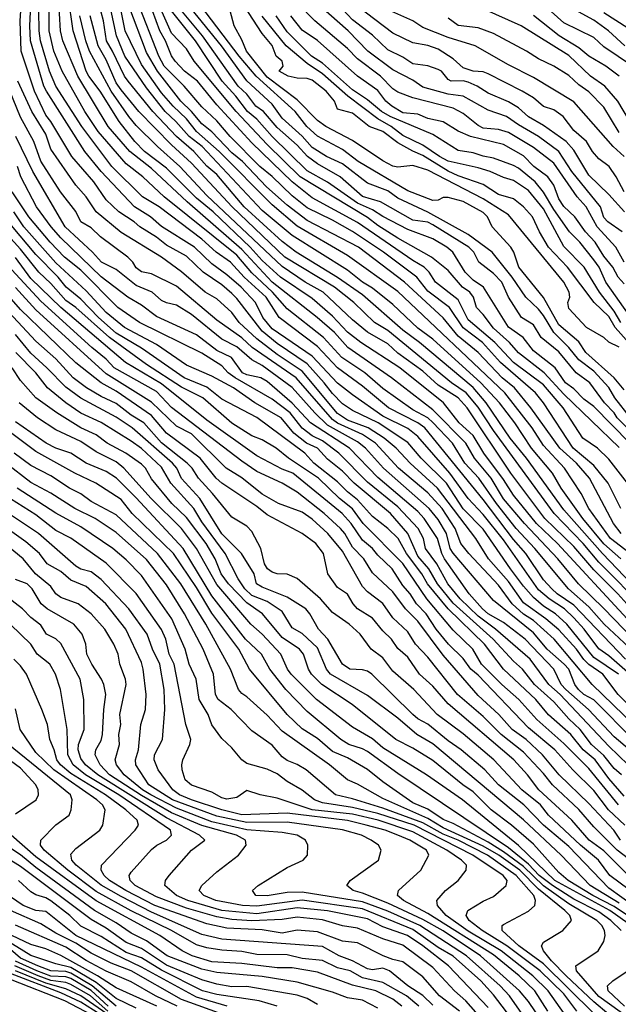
# Model space of a CAD drawing. Header units: metres. Extents: x -51132 to -49532, y -231222 to -229437.
# Tile 658 of 691: x -50220 to -50161, y -229675 to -229577. Entities that reach past the tile are written whole.
import ezdxf

# ---------------------------------------------------------------- set-up
doc = ezdxf.new("R2010")
doc.units = ezdxf.units.M
for name, color, linetype in [('CONTOUR_HALF', 8, 'Continuous'), ('CONTOUR_INDEX', 1, 'Continuous'), ('CONTOUR_INTER', 3, 'Continuous')]:
    doc.layers.add(name, color=color, linetype=linetype)

msp = doc.modelspace()

# ---------------------------------------------------------------- linework, layer by layer
at = {"layer": 'CONTOUR_HALF'}
for points, elevation in [([(-50160.414, -229630.759), (-50162.08, -229629.273), (-50164.19, -229626.759), (-50166.325, -229623.759), (-50167.191, -229622.259), (-50169.283, -229619.759), (-50170.946, -229617.259), (-50172.466, -229615.259), (-50174.323, -229613.259), (-50179.08, -229608.928), (-50180.58, -229607.816), (-50183.08, -229605.472), (-50185.08, -229603.842), (-50186.08, -229603.264), (-50187.58, -229602.064), (-50193.08, -229598.613), (-50196.08, -229596.107), (-50202.04, -229589.759), (-50203.321, -229588.759), (-50204.637, -229587.259), (-50205.712, -229586.259), (-50207.58, -229583.928), (-50209.708, -229580.759), (-50210.54, -229578.759), (-50211.927, -229572.259)], 51.5), ([(-50158.948, -229642.759), (-50161.58, -229640.429), (-50162.58, -229639.731), (-50164.035, -229637.759), (-50165.08, -229636.634), (-50166.01, -229635.759), (-50167.541, -229634.759), (-50168.58, -229633.874), (-50172.08, -229628.889), (-50174.08, -229626.378), (-50175.58, -229624.771), (-50177.39, -229622.259), (-50180.58, -229618.617), (-50181.58, -229617.81), (-50184.08, -229616.589), (-50187.08, -229614.464), (-50188.58, -229613.296), (-50191.08, -229610.607), (-50195.08, -229607.881), (-50195.99, -229606.759), (-50196.717, -229605.259), (-50198.139, -229603.759), (-50199.58, -229602.509), (-50201.08, -229601.426), (-50202.81, -229599.759), (-50206.08, -229597.724), (-50207.181, -229596.759), (-50208.775, -229595.759), (-50212.075, -229592.259), (-50213.696, -229590.259), (-50217.512, -229584.259), (-50217.76, -229583.759), (-50219.089, -229579.259), (-50219.18, -229577.759), (-50218.998, -229574.259)], 47.5), ([(-50159.58, -229639.585), (-50162.058, -229637.259), (-50163.58, -229635.55), (-50165.615, -229633.759), (-50168.949, -229629.759), (-50170.804, -229627.759), (-50172.777, -229625.259), (-50174.533, -229622.759), (-50175.909, -229621.259), (-50177.132, -229619.259), (-50179.08, -229617.226), (-50179.582, -229616.759), (-50181.08, -229615.952), (-50184.08, -229613.836), (-50185.854, -229612.259), (-50188.134, -229610.759), (-50189.968, -229608.759), (-50193.58, -229605.902), (-50195.025, -229604.259), (-50197.08, -229602.309), (-50198.58, -229600.562), (-50205.806, -229594.759), (-50207.94, -229592.759), (-50209.58, -229591.491), (-50212.381, -229588.259), (-50213.685, -229586.259), (-50215.955, -229582.259), (-50216.776, -229580.259), (-50217.253, -229578.259), (-50217.29, -229574.259)], 48.5), ([(-50159.787, -229636.759), (-50166.708, -229629.259), (-50168.792, -229627.259), (-50171.08, -229624.457), (-50172.08, -229622.883), (-50174.038, -229620.259), (-50175.08, -229618.519), (-50176.466, -229617.259), (-50178.038, -229615.259), (-50182.386, -229611.759), (-50186.264, -229609.259), (-50187.58, -229608.212), (-50189.08, -229606.645), (-50191.08, -229604.887), (-50194.235, -229602.759), (-50196.08, -229601.098), (-50197.26, -229599.759), (-50200.936, -229596.259), (-50202.58, -229594.904), (-50205.58, -229591.912), (-50207.779, -229590.259), (-50208.721, -229589.259), (-50210.28, -229587.259), (-50212.178, -229584.259), (-50213.301, -229582.759), (-50213.568, -229582.259), (-50214.859, -229578.259), (-50215.34, -229574.759)], 49.5), ([(-50160.378, -229628.259), (-50161.133, -229627.259), (-50163.526, -229622.759), (-50164.797, -229621.259), (-50166.482, -229619.759), (-50169.348, -229615.759), (-50170.981, -229613.759), (-50172.198, -229612.759), (-50174.58, -229610.235), (-50176.58, -229608.616), (-50178.08, -229606.789), (-50181.918, -229603.259), (-50186.483, -229599.759), (-50191.58, -229597.117), (-50193.58, -229595.591), (-50195.64, -229593.759), (-50198.012, -229591.259), (-50199.08, -229590.387), (-50201.08, -229588.297), (-50202.08, -229587.494), (-50203.08, -229586.289), (-50204.159, -229585.259), (-50206.482, -229582.259), (-50207.58, -229580.42), (-50209.329, -229575.759)], 52.5), ([(-50159.431, -229616.759), (-50160.988, -229614.759), (-50161.58, -229613.737), (-50163.08, -229612.12), (-50164.58, -229610.975), (-50165.569, -229609.759), (-50167.08, -229608.264), (-50168.08, -229606.56), (-50168.58, -229605.937), (-50169.855, -229604.759), (-50171.192, -229602.759), (-50173.181, -229600.259), (-50175.58, -229598.495), (-50179.58, -229596.282), (-50182.58, -229594.891), (-50183.58, -229594.169), (-50185.58, -229593.411), (-50188.08, -229591.491), (-50189.654, -229590.759), (-50191.08, -229589.842), (-50192.08, -229588.729), (-50194.08, -229586.924), (-50195.08, -229585.561), (-50197.58, -229583.215), (-50200.107, -229579.759), (-50203.58, -229575.475)], 55.5), ([(-50160.284, -229598.259), (-50161.689, -229597.259), (-50162.08, -229596.832), (-50162.436, -229595.759), (-50165.263, -229592.259), (-50166.58, -229590.243), (-50168.58, -229588.751), (-50170.58, -229587.613), (-50171.766, -229586.759), (-50173.58, -229586.14), (-50176.08, -229584.738), (-50177.58, -229584.546), (-50180.08, -229583.85), (-50181.08, -229583.154), (-50183.08, -229582.137), (-50185.569, -229580.259), (-50187.5, -229578.259), (-50191.08, -229575.064)], 59.5), ([(-50160.087, -229594.259), (-50160.879, -229592.759), (-50161.563, -229591.759), (-50162.58, -229590.984), (-50163.224, -229590.259), (-50163.805, -229589.259), (-50165.08, -229588.171), (-50166.141, -229586.759), (-50167.08, -229586.106), (-50168.08, -229585.78), (-50169.08, -229584.913), (-50170.198, -229584.259), (-50173.58, -229582.542), (-50174.08, -229582.331), (-50175.08, -229582.262), (-50176.08, -229581.926), (-50177.08, -229581.024), (-50178.58, -229580.059), (-50179.58, -229579.703), (-50181.08, -229579.441), (-50183.08, -229578.488), (-50186.658, -229575.759)], 60.5), ([(-50160.021, -229579.759), (-50161.634, -229578.259), (-50163.08, -229577.194), (-50166.08, -229575.577)], 63.5), ([(-50157.992, -229635.759), (-50162.58, -229631.121), (-50164.144, -229629.259), (-50167.022, -229626.259), (-50173.08, -229618.021), (-50174.58, -229615.691), (-50175.775, -229614.259), (-50177.231, -229613.259), (-50183.58, -229608.056), (-50184.913, -229607.259), (-50186.962, -229605.259), (-50188.884, -229603.759), (-50193.813, -229600.759), (-50199.064, -229595.759), (-50203.08, -229591.414), (-50205.08, -229589.584), (-50208.342, -229586.259), (-50210.08, -229584.126), (-50210.58, -229583.423), (-50211.58, -229581.126), (-50212.358, -229579.759), (-50213.168, -229576.759)], 50.5), ([(-50159.738, -229623.259), (-50161.58, -229620.854), (-50162.707, -229619.759), (-50164.177, -229618.759), (-50166.145, -229615.759), (-50168.08, -229613.467), (-50171.08, -229611.23), (-50172.933, -229609.259), (-50175.58, -229606.983), (-50176.58, -229605.026), (-50178.834, -229603.259), (-50179.456, -229602.259), (-50179.947, -229601.759), (-50181.08, -229601.104), (-50186.58, -229597.315), (-50191.08, -229594.847), (-50193.08, -229593.268), (-50197.08, -229589.408), (-50200.58, -229585.6), (-50202.502, -229583.259), (-50203.779, -229582.259), (-50204.71, -229581.259), (-50205.08, -229580.737), (-50205.672, -229579.259), (-50206.234, -229578.259), (-50206.961, -229576.259)], 53.5), ([(-50159.515, -229619.259), (-50163.08, -229615.628), (-50164.08, -229614.876), (-50165.08, -229613.847), (-50165.908, -229613.259), (-50166.921, -229611.759), (-50169.08, -229610.083), (-50170.109, -229608.759), (-50171.58, -229607.733), (-50174.045, -229603.759), (-50175.08, -229603.04), (-50175.871, -229602.259), (-50177.119, -229600.259), (-50177.69, -229599.759), (-50179.08, -229598.927), (-50181.58, -229598.026), (-50184.08, -229596.731), (-50185.08, -229596.045), (-50186.58, -229595.394), (-50189.58, -229593.303), (-50191.58, -229592.161), (-50195.08, -229588.766), (-50196.58, -229587.039), (-50197.517, -229586.259), (-50198.67, -229584.759), (-50200.033, -229583.259), (-50202.697, -229579.259), (-50205.08, -229576.249)], 54.5), ([(-50160.58, -229609.707), (-50161.58, -229609.22), (-50162.08, -229608.747), (-50163.816, -229607.759), (-50165.58, -229605.874), (-50165.665, -229605.259), (-50165.475, -229604.759), (-50165.533, -229604.259), (-50166.056, -229603.259), (-50171.58, -229596.558), (-50174.08, -229594.947), (-50179.58, -229592.097), (-50181.08, -229591.638), (-50182.58, -229591.8), (-50183.08, -229591.708), (-50184.08, -229591.194), (-50187.08, -229589.156), (-50189.748, -229587.759), (-50190.58, -229587.174), (-50192.58, -229585.117), (-50195.58, -229582.846), (-50197.639, -229580.259), (-50198.08, -229579.133), (-50198.847, -229577.759), (-50199.24, -229576.259)], 56.5), ([(-50160.391, -229607.259), (-50161.08, -229606.123), (-50162.519, -229604.259), (-50164.047, -229601.759), (-50166.08, -229599.688), (-50168.08, -229595.96), (-50169.58, -229594.135), (-50171.08, -229593.149), (-50172.08, -229592.848), (-50173.383, -229592.259), (-50174.58, -229591.874), (-50177.58, -229591.212), (-50178.442, -229590.759), (-50180.08, -229589.612), (-50182.08, -229588.678), (-50183.233, -229587.759), (-50184.58, -229586.992), (-50187.556, -229584.759), (-50190.08, -229582.514), (-50191.58, -229581.496), (-50193.667, -229579.759), (-50196.08, -229576.778)], 57.5), ([(-50160.08, -229603.418), (-50160.678, -229602.759), (-50161.199, -229601.759), (-50162.08, -229600.652), (-50162.959, -229599.259), (-50163.921, -229598.259), (-50164.964, -229596.759), (-50166.08, -229595.736), (-50166.58, -229594.955), (-50167.08, -229593.602), (-50167.646, -229592.759), (-50169.045, -229591.759), (-50170.08, -229590.699), (-50172.08, -229589.563), (-50175.34, -229588.759), (-50176.58, -229588.236), (-50178.08, -229587.291), (-50179.58, -229586.966), (-50180.58, -229586.528), (-50182.08, -229586.406), (-50183.187, -229585.759), (-50183.763, -229585.259), (-50184.58, -229584.172), (-50186.58, -229582.762), (-50190.58, -229579.226), (-50192.08, -229578.183), (-50193.229, -229576.759)], 58.5), ([(-50160.559, -229582.759), (-50161.881, -229581.759), (-50163.578, -229580.759), (-50164.58, -229579.938), (-50166.523, -229578.759), (-50169.08, -229576.734)], 62.5), ([(-50160.58, -229588.353), (-50162.08, -229585.854), (-50163.58, -229584.307), (-50164.58, -229583.613), (-50165.58, -229582.699), (-50167.078, -229581.759), (-50168.58, -229581.05), (-50169.793, -229580.259), (-50173.08, -229578.525), (-50174.58, -229577.951), (-50176.58, -229577.713), (-50177.58, -229577)], 61.5), ([(-50154.58, -229650.275), (-50160.681, -229644.259), (-50162.193, -229642.259), (-50163.58, -229641.288), (-50164.08, -229640.785), (-50164.819, -229639.759), (-50166.58, -229637.829), (-50167.847, -229636.759), (-50170.08, -229635.157), (-50171.58, -229633.044), (-50173.561, -229630.759), (-50174.806, -229628.759), (-50178.635, -229623.759), (-50181.339, -229621.259), (-50182.755, -229619.759), (-50183.933, -229618.759), (-50185.516, -229617.759), (-50187.58, -229616.965), (-50188.58, -229616.306), (-50192.08, -229612.115), (-50194.58, -229610.463), (-50196.58, -229608.887), (-50198.35, -229607.259), (-50199.08, -229606.257), (-50200.58, -229604.901), (-50201.749, -229604.259), (-50204.08, -229602.226), (-50206.079, -229600.759), (-50210.08, -229598.309), (-50212.58, -229596.249), (-50213.552, -229594.759), (-50214.58, -229593.615), (-50217.08, -229590.02), (-50217.58, -229588.536), (-50218.969, -229586.259), (-50220.344, -229583.259)], 46.5), ([(-50159.08, -229648.861), (-50163.08, -229644.807), (-50164.08, -229644.262), (-50164.608, -229643.759), (-50164.974, -229643.259), (-50165.564, -229641.759), (-50166.028, -229641.259), (-50167.722, -229639.759), (-50169.08, -229638.133), (-50173.08, -229634.905), (-50177.08, -229630.205), (-50177.37, -229629.759), (-50177.733, -229628.259), (-50178.58, -229626.862), (-50179.464, -229625.759), (-50183.997, -229621.759), (-50185.804, -229619.759), (-50186.58, -229619.146), (-50189.58, -229617.482), (-50190.836, -229616.259), (-50193.08, -229613.727), (-50196.08, -229611.53), (-50197.08, -229610.988), (-50198.58, -229609.671), (-50200.08, -229608.908), (-50203.08, -229606.467), (-50204.58, -229605.527), (-50205.58, -229605.317), (-50206.08, -229605.064), (-50207.009, -229604.259), (-50208.58, -229603.578), (-50210.58, -229602.007), (-50212.045, -229601.259), (-50212.925, -229600.259), (-50215.67, -229597.759), (-50218.866, -229592.259), (-50220.571, -229588.759)], 45.5), ([(-50159.673, -229651.259), (-50161.58, -229649.42), (-50166.449, -229644.259), (-50167.574, -229643.259), (-50169.406, -229640.759), (-50172.865, -229637.759), (-50174.58, -229636.485), (-50176.369, -229634.759), (-50177.594, -229633.259), (-50178.711, -229631.259), (-50179.829, -229629.759), (-50180.027, -229628.759), (-50180.557, -229627.759), (-50182.58, -229625.608), (-50185.58, -229623.132), (-50188.452, -229620.259), (-50190.08, -229619.045), (-50191.08, -229618.525), (-50192.08, -229617.779), (-50193.277, -229616.259), (-50195.08, -229614.879), (-50198.75, -229612.759), (-50199.451, -229612.259), (-50200.08, -229611.564), (-50202.08, -229610.328), (-50208.271, -229607.259), (-50210.412, -229605.759), (-50214.08, -229602.059), (-50215.707, -229600.759), (-50217.159, -229599.259), (-50219.252, -229596.759), (-50220.908, -229594.259)], 44.5), ([(-50160.08, -229654.377), (-50161.58, -229652.631), (-50162.941, -229650.759), (-50164.152, -229649.759), (-50165.382, -229648.259), (-50167.58, -229646.287), (-50168.861, -229644.759), (-50172.08, -229641.764), (-50173.966, -229639.259), (-50177.58, -229635.756), (-50179.621, -229633.259), (-50180.198, -229632.259), (-50181.707, -229630.259), (-50182.535, -229628.759), (-50183.58, -229627.742), (-50185.08, -229626.549), (-50186.58, -229624.909), (-50187.58, -229624.122), (-50188.58, -229623.1), (-50190.913, -229621.259), (-50191.817, -229620.259), (-50196.58, -229616.716), (-50200.08, -229614.898), (-50201.58, -229613.713), (-50203.836, -229612.759), (-50208.08, -229609.807), (-50210.58, -229608.313), (-50212.334, -229606.759), (-50214.08, -229604.928), (-50215.546, -229603.759), (-50216.353, -229602.759), (-50218.58, -229600.492), (-50222.588, -229595.759)], 43.5), ([(-50159.997, -229657.259), (-50161.614, -229655.759), (-50163.08, -229653.834), (-50165.187, -229651.759), (-50166.969, -229649.759), (-50169.58, -229647.574), (-50174.58, -229642.342), (-50175.316, -229641.759), (-50176.08, -229640.691), (-50177.549, -229639.259), (-50178.77, -229637.759), (-50179.748, -229636.259), (-50180.711, -229635.259), (-50181.342, -229634.259), (-50182.08, -229633.429), (-50183.154, -229631.759), (-50184.58, -229630.407), (-50185.096, -229629.759), (-50186.08, -229628.918), (-50187.218, -229627.259), (-50188.103, -229626.259), (-50193.025, -229622.259), (-50194.08, -229621.857), (-50196.58, -229620.515), (-50201.58, -229616.966), (-50206.08, -229613.35), (-50209.641, -229611.259), (-50216.08, -229605.769), (-50219.08, -229602.879), (-50220.58, -229600.804)], 42.5), ([(-50159.08, -229661.062), (-50160.779, -229659.759), (-50163.08, -229657.423), (-50164.58, -229655.705), (-50167.188, -229653.259), (-50168.08, -229652.124), (-50170.08, -229650.01), (-50172.302, -229648.259), (-50174.08, -229646.464), (-50176.65, -229644.259), (-50179.58, -229640.543), (-50180.809, -229639.259), (-50181.58, -229638.046), (-50183.08, -229636.646), (-50184.08, -229635.209), (-50185.58, -229634.046), (-50186.08, -229633.515), (-50188.08, -229630.028), (-50189.524, -229628.259), (-50191.08, -229626.842), (-50192.08, -229626.129), (-50194.438, -229625.259), (-50196.08, -229624.343), (-50198.08, -229622.717), (-50199.653, -229621.759), (-50203.08, -229618.341), (-50204.58, -229617.579), (-50207.08, -229615.187), (-50211.58, -229612.365), (-50218.58, -229605.994), (-50220.58, -229603.767)], 41.5), ([(-50159.58, -229663.686), (-50161.513, -229662.259), (-50162.631, -229660.759), (-50164.427, -229659.259), (-50167.58, -229656.261), (-50168.401, -229655.259), (-50170.244, -229653.759), (-50173.032, -229650.759), (-50176.08, -229648.197), (-50178.66, -229646.259), (-50180.97, -229643.759), (-50183.08, -229641.937), (-50184.08, -229640.629), (-50185.221, -229639.759), (-50186.312, -229638.259), (-50187.405, -229637.259), (-50189.08, -229636.111), (-50190.279, -229634.759), (-50192.58, -229632.735), (-50193.58, -229632.295), (-50194.58, -229632.265), (-50195.08, -229632.117), (-50195.526, -229631.759), (-50195.823, -229631.259), (-50196.192, -229629.759), (-50197.08, -229628.067), (-50197.58, -229627.523), (-50199.08, -229626.635), (-50200.988, -229624.259), (-50202.403, -229622.759), (-50203.035, -229621.759), (-50203.51, -229621.259), (-50206.08, -229619.244), (-50207.843, -229617.259), (-50209.08, -229616.499), (-50210.58, -229615.312), (-50212.08, -229614.62), (-50213.517, -229613.759), (-50214.868, -229612.759), (-50216.58, -229610.893), (-50218.58, -229609.125), (-50222.177, -229605.259)], 40.5), ([(-50160.58, -229665.038), (-50163.441, -229663.259), (-50166.321, -229660.259), (-50170.08, -229656.75), (-50179.08, -229649.193), (-50180.691, -229648.259), (-50182.58, -229646.629), (-50185.58, -229644.36), (-50189.282, -229642.259), (-50189.668, -229641.759), (-50190.58, -229639.637), (-50192.08, -229638.211), (-50193.08, -229637.643), (-50194.08, -229636.022), (-50195.58, -229635.027), (-50197.08, -229634.406), (-50197.789, -229633.759), (-50198.458, -229632.759), (-50199.76, -229630.259), (-50202.08, -229627.096), (-50202.864, -229625.759), (-50205.132, -229623.259), (-50206.08, -229621.672), (-50208.08, -229619.815), (-50209.08, -229619.066), (-50212.08, -229617.222), (-50214.08, -229616.296), (-50215.592, -229615.259), (-50217.427, -229613.759), (-50218.58, -229612.27), (-50220.549, -229610.259)], 39.5), ([(-50156.58, -229669.255), (-50161.484, -229665.759), (-50166.969, -229662.759), (-50170.58, -229659.291), (-50176.146, -229654.759), (-50179.722, -229652.259), (-50184.08, -229649.574), (-50185.08, -229648.669), (-50187.08, -229647.532), (-50190.67, -229644.759), (-50193.197, -229642.259), (-50193.543, -229641.759), (-50194.21, -229640.259), (-50196.072, -229638.259), (-50197.19, -229637.259), (-50200.58, -229633.338), (-50202.608, -229629.759), (-50204.08, -229627.771), (-50207.108, -229624.759), (-50209.811, -229621.759), (-50210.58, -229621.141), (-50212.58, -229620.119), (-50214.08, -229619.103), (-50216.58, -229617.938), (-50218.395, -229616.759), (-50220.239, -229615.259)], 38.5), ([(-50158.58, -229677.208), (-50162.58, -229674.328), (-50164.817, -229671.759), (-50164.878, -229671.259), (-50162.642, -229669.759), (-50162.08, -229668.826), (-50161.969, -229668.259), (-50162.029, -229667.759), (-50162.284, -229667.259), (-50162.781, -229666.759), (-50165.58, -229665.096), (-50168.08, -229663.308), (-50170.08, -229661.393), (-50172.08, -229659.926), (-50173.58, -229658.974), (-50177.08, -229657.089), (-50178.08, -229656.693), (-50179.58, -229655.674), (-50181.08, -229655.056), (-50184.08, -229652.969), (-50185.58, -229651.738), (-50187.58, -229650.568), (-50189.08, -229649.929), (-50190.58, -229648.634), (-50192.08, -229647.679), (-50193.58, -229646.261), (-50197.31, -229641.759), (-50198.399, -229639.759), (-50201.08, -229636.171), (-50202.58, -229633.635), (-50204.866, -229630.259), (-50208.999, -229626.259), (-50210.08, -229624.856), (-50212.591, -229623.259), (-50214.697, -229622.259), (-50218.58, -229620.111), (-50221.08, -229618.197)], 37.5), ([(-50163.08, -229676.01), (-50168.08, -229671.055), (-50170.531, -229669.259), (-50172.2, -229667.759), (-50172.214, -229667.259), (-50172.08, -229667.155), (-50169.58, -229665.836), (-50168.955, -229665.259), (-50168.901, -229664.759), (-50169.063, -229664.259), (-50170.808, -229662.259), (-50173.675, -229660.259), (-50176.58, -229658.769), (-50178.08, -229658.147), (-50180.08, -229657.029), (-50184.08, -229655.569), (-50187.08, -229654.642), (-50188.771, -229654.259), (-50191.675, -229651.759), (-50192.58, -229651.22), (-50193.58, -229650.844), (-50194.08, -229650.477), (-50195.08, -229649.309), (-50197.08, -229647.881), (-50199.134, -229645.759), (-50200.438, -229644.759), (-50200.701, -229644.259), (-50200.913, -229642.259), (-50201.949, -229639.759), (-50203.779, -229636.259), (-50205.58, -229633.373), (-50207.58, -229630.853), (-50210.58, -229628.143), (-50212.685, -229626.759), (-50214.689, -229625.759), (-50217.08, -229624.24), (-50219.08, -229623.192), (-50221.556, -229621.259)], 36.5), ([(-50165.08, -229677.362), (-50167.636, -229673.759), (-50169.154, -229672.259), (-50172.303, -229669.759), (-50175.58, -229667.806), (-50177.762, -229666.259), (-50178.642, -229665.259), (-50178.685, -229664.759), (-50177.835, -229663.759), (-50176.576, -229662.759), (-50175.77, -229661.759), (-50175.75, -229661.259), (-50176.256, -229660.759), (-50177.701, -229659.759), (-50181.08, -229657.925), (-50184.523, -229656.759), (-50187.08, -229656.169), (-50191.08, -229655.732), (-50194.58, -229654.588), (-50196.264, -229654.259), (-50197.58, -229653.836), (-50198.58, -229654.5), (-50199.58, -229654.674), (-50200.08, -229654.557), (-50201.08, -229653.978), (-50203.08, -229653.292), (-50203.721, -229652.759), (-50204.024, -229651.759), (-50204.045, -229651.259), (-50203.949, -229650.759), (-50203.245, -229649.259), (-50203.171, -229648.759), (-50203.64, -229647.259), (-50204.802, -229641.259), (-50205.313, -229640.259), (-50205.644, -229638.759), (-50206.08, -229637.81), (-50208.58, -229634.239), (-50211.58, -229631.221), (-50215.08, -229628.733), (-50216.58, -229627.954), (-50218.58, -229626.408), (-50221.08, -229624.802)], 35.5), ([(-50168.273, -229676.759), (-50169.58, -229674.818), (-50170.48, -229673.759), (-50174.37, -229670.259), (-50178.08, -229667.788), (-50180.08, -229666.665), (-50183.58, -229665.026), (-50186.08, -229664.018), (-50187.033, -229663.759), (-50187.659, -229663.259), (-50187.308, -229662.759), (-50184.498, -229660.759), (-50184.223, -229659.759), (-50184.486, -229659.259), (-50185.229, -229658.759), (-50186.182, -229658.259), (-50188.08, -229657.719), (-50193.58, -229656.978), (-50197.58, -229657.012), (-50200.58, -229656.374), (-50204.996, -229654.759), (-50207.333, -229653.259), (-50208.617, -229651.259), (-50208.665, -229650.759), (-50208.346, -229649.759), (-50208.131, -229647.259), (-50207.677, -229645.759), (-50207.611, -229644.259), (-50207.883, -229641.759), (-50208.08, -229641.078), (-50209.638, -229637.759), (-50211.614, -229635.259), (-50213.58, -229633.516), (-50215.08, -229632.885), (-50216.08, -229632.047), (-50217.434, -229631.259), (-50218.217, -229630.259), (-50219.58, -229629.073), (-50224.58, -229625.55)], 34.5), ([(-50167.22, -229681.759), (-50173.08, -229674.133), (-50174.332, -229672.759), (-50177.08, -229670.306), (-50178.58, -229669.441), (-50181.08, -229667.662), (-50186.08, -229665.605), (-50192.08, -229664.742), (-50196.58, -229665.334), (-50198.031, -229665.259), (-50200.663, -229664.759), (-50201.873, -229664.259), (-50202.338, -229663.759), (-50202.079, -229663.259), (-50200.58, -229661.905), (-50198.405, -229660.259), (-50197.645, -229659.259), (-50197.708, -229658.759), (-50198.614, -229658.259), (-50202.08, -229657.316), (-50205.08, -229656.031), (-50208.08, -229654.32), (-50211.24, -229652.259), (-50212.187, -229651.259), (-50212.668, -229650.259), (-50212.6, -229649.759), (-50212.08, -229648.853), (-50211.955, -229648.259), (-50211.825, -229645.759), (-50211.608, -229644.259), (-50211.818, -229643.259), (-50212.049, -229642.759), (-50213.012, -229641.259), (-50213.485, -229640.259), (-50213.587, -229639.259), (-50213.959, -229638.259), (-50214.799, -229637.259), (-50217.444, -229635.759), (-50218.049, -229635.259), (-50218.922, -229633.759), (-50219.431, -229633.259), (-50220.58, -229632.846)], 33.5), ([(-50173.607, -229677.259), (-50175.83, -229674.759), (-50176.94, -229673.759), (-50179.08, -229671.432), (-50182.08, -229669.201), (-50184.08, -229668.589), (-50186.58, -229667.515), (-50188.08, -229667.278), (-50190.08, -229666.67), (-50192.58, -229666.423), (-50194.08, -229666.667), (-50197.08, -229666.8), (-50199.08, -229666.644), (-50200.58, -229666.375), (-50203.58, -229665.539), (-50206.58, -229664.381), (-50208.695, -229663.259), (-50209.204, -229662.759), (-50209.294, -229662.259), (-50209.08, -229661.947), (-50207.08, -229659.701), (-50206.554, -229659.259), (-50205.58, -229658.773), (-50205.08, -229658.266), (-50205.189, -229657.759), (-50210.331, -229654.259), (-50213.62, -229652.259), (-50214.865, -229651.259), (-50215.381, -229650.259), (-50215.468, -229647.759), (-50216.117, -229643.759), (-50216.611, -229642.259), (-50217.163, -229641.259), (-50218.423, -229640.259), (-50219.069, -229639.259), (-50221.08, -229637.305)], 32.5), ([(-50179.08, -229675.185), (-50180.08, -229674.209), (-50181.572, -229673.259), (-50183.39, -229671.759), (-50184.08, -229671.506), (-50185.08, -229671.669), (-50185.58, -229671.562), (-50187.08, -229670.76), (-50188.414, -229670.259), (-50190.08, -229669.346), (-50200.08, -229668.605), (-50202.08, -229668.153), (-50207.08, -229665.935), (-50210.08, -229664.378), (-50212.08, -229663.234), (-50214.574, -229661.259), (-50214.975, -229660.759), (-50215.08, -229660.158), (-50214.58, -229659.577), (-50212.211, -229657.759), (-50211.923, -229657.259), (-50211.678, -229655.759), (-50211.942, -229655.259), (-50212.515, -229654.759), (-50216.778, -229651.759), (-50218.58, -229650.04), (-50220.128, -229647.759), (-50220.58, -229645.691)], 31.5), ([(-50220.58, -229656.155), (-50218.535, -229654.759), (-50218.3, -229654.259), (-50218.349, -229653.759), (-50218.563, -229653.259), (-50220.08, -229651.588), (-50221.58, -229650.508)], 30.5), ([(-50190.58, -229675.111), (-50191.58, -229674.526), (-50192.58, -229674.166), (-50197.58, -229673.333), (-50199.08, -229673.337), (-50200.58, -229673.08), (-50202.08, -229672.642), (-50205.58, -229671.183), (-50208.08, -229669.537), (-50209.58, -229668.948), (-50211.58, -229667.506), (-50213.08, -229666.652), (-50220.08, -229661.388), (-50224.08, -229658.91)], 29.5), ([(-50182.173, -229675.259), (-50183.08, -229674.576), (-50184.765, -229673.759), (-50187.08, -229673.189), (-50190.58, -229671.889), (-50193.08, -229671.474), (-50194.58, -229671.458), (-50198.08, -229671.035), (-50201.08, -229670.854), (-50203.022, -229670.259), (-50204.009, -229669.759), (-50206.252, -229668.259), (-50212.58, -229664.799), (-50218.58, -229660.405), (-50221.036, -229658.259)], 30.5), ([(-50199.55, -229675.259), (-50202.58, -229674.379), (-50208.08, -229671.406), (-50214.58, -229668.232), (-50217.58, -229665.866), (-50218.58, -229665.764), (-50219.814, -229665.259), (-50221.08, -229664.388)], 28.5), ([(-50204.514, -229675.259), (-50206.657, -229674.259), (-50209.08, -229672.843), (-50211.58, -229671.796), (-50213.58, -229670.737), (-50215.58, -229669.415), (-50220.58, -229667.223)], 27.5), ([(-50208.58, -229675.462), (-50210.58, -229674.495), (-50212.58, -229672.928), (-50215.08, -229671.425), (-50216.58, -229671.071), (-50219.08, -229670.237), (-50221.58, -229668.664)], 26.5), ([(-50211.375, -229675.259), (-50213.08, -229673.727), (-50215.08, -229672.528), (-50215.58, -229672.369), (-50217.08, -229672.302), (-50218.468, -229671.759), (-50220.58, -229670.784)], 25.5), ([(-50211.08, -229676.344), (-50214.08, -229674.258), (-50215.58, -229673.552), (-50217.58, -229672.986), (-50220.58, -229671.753)], 24.5), ([(-50211.08, -229677.155), (-50215.672, -229674.759), (-50221.08, -229672.626)], 23.5)]:
    msp.add_lwpolyline(points, dxfattribs=dict(at, elevation=elevation))
at = {"layer": 'CONTOUR_INDEX'}
for points, elevation in [([(-50158.285, -229619.259), (-50160.76, -229616.759), (-50161.08, -229616.256), (-50162.031, -229615.259), (-50163.481, -229613.259), (-50164.848, -229612.259), (-50166.58, -229610.186), (-50168.337, -229608.759), (-50169.08, -229607.481), (-50170.291, -229606.759), (-50171.575, -229604.759), (-50172.25, -229603.259), (-50173.08, -229602.379), (-50174.533, -229601.259), (-50175.013, -229600.259), (-50175.532, -229599.759), (-50179.08, -229597.538), (-50179.58, -229597.3), (-50181.08, -229597.085), (-50184.295, -229595.259), (-50186.08, -229594.73), (-50188.294, -229592.759), (-50190.58, -229591.484), (-50191.571, -229590.759), (-50192.58, -229589.624), (-50194.58, -229587.873), (-50195.941, -229586.259), (-50196.707, -229585.759), (-50197.58, -229584.557), (-50198.463, -229583.759), (-50201.984, -229578.759), (-50204.491, -229575.759)], 55), ([(-50160.031, -229596.259), (-50161.58, -229594.548), (-50163.58, -229592.607), (-50165.08, -229590.11), (-50165.847, -229589.259), (-50168.08, -229587.679), (-50169.58, -229586.814), (-50170.58, -229585.91), (-50171.58, -229585.312), (-50173.58, -229584.461), (-50174.678, -229583.759), (-50175.58, -229583.36), (-50176.08, -229583.241), (-50177.263, -229583.259), (-50177.58, -229583.101), (-50178.25, -229582.259), (-50178.58, -229582.096), (-50179.58, -229581.746), (-50181.08, -229581.548), (-50182.08, -229580.863), (-50183.58, -229580.145), (-50185.08, -229578.669), (-50187.08, -229577.143), (-50188.58, -229575.568)], 60), ([(-50158.927, -229636.259), (-50160.691, -229634.259), (-50163.08, -229631.867), (-50165.08, -229629.549), (-50167.953, -229626.759), (-50171.353, -229622.259), (-50175.69, -229615.759), (-50176.58, -229614.771), (-50178.58, -229613.507), (-50180.08, -229612.113), (-50182.58, -229610.32), (-50183.58, -229609.387), (-50185.58, -229608.219), (-50187.08, -229606.995), (-50189.999, -229604.259), (-50191.779, -229603.259), (-50194.08, -229601.71), (-50201.58, -229594.632), (-50204.256, -229591.759), (-50206.477, -229589.759), (-50208.58, -229587.658), (-50209.318, -229586.759), (-50211.08, -229584.266), (-50213.238, -229580.259), (-50213.607, -229579.259), (-50214.192, -229576.759)], 50), ([(-50159.539, -229649.759), (-50161.08, -229648.495), (-50163.627, -229645.759), (-50165.885, -229643.759), (-50166.325, -229643.259), (-50167.051, -229641.759), (-50169.931, -229638.759), (-50172.08, -229637.124), (-50173.58, -229636.237), (-50174.161, -229635.759), (-50175.48, -229634.259), (-50177.93, -229630.759), (-50178.197, -229630.259), (-50178.62, -229628.759), (-50179.943, -229626.759), (-50180.58, -229626.076), (-50184.58, -229622.691), (-50187.384, -229619.759), (-50191.269, -229617.259), (-50193.08, -229615.279), (-50195.58, -229613.131), (-50196.202, -229612.759), (-50197.58, -229612.486), (-50198.029, -229612.259), (-50199.121, -229610.759), (-50200.58, -229610.05), (-50202.58, -229608.478), (-50206.58, -229606.672), (-50208.08, -229605.55), (-50209.412, -229604.759), (-50212.08, -229602.713), (-50216.08, -229598.831), (-50217.032, -229597.759), (-50218.521, -229595.759), (-50220.074, -229592.759), (-50220.387, -229591.759)], 45), ([(-50156.414, -229667.259), (-50161.58, -229663.527), (-50165.58, -229659.403), (-50168.08, -229657.256), (-50170.056, -229655.259), (-50172.58, -229653.249), (-50173.912, -229651.759), (-50176.272, -229649.759), (-50177.58, -229648.876), (-50179.58, -229647.21), (-50180.58, -229646.677), (-50181.08, -229646.261), (-50185.163, -229642.259), (-50185.58, -229641.946), (-50186.08, -229641.816), (-50187.364, -229641.759), (-50188.079, -229641.259), (-50189.553, -229638.759), (-50190.47, -229637.759), (-50191.314, -229636.259), (-50191.731, -229635.759), (-50193.58, -229634.591), (-50196.08, -229633.605), (-50196.623, -229633.259), (-50196.846, -229632.259), (-50198.134, -229630.259), (-50200.08, -229628.28), (-50202.277, -229624.759), (-50204.08, -229622.797), (-50204.541, -229621.759), (-50204.967, -229621.259), (-50208.997, -229617.759), (-50210.58, -229616.693), (-50214.08, -229614.794), (-50215.58, -229613.713), (-50217.469, -229611.759), (-50219.08, -229610.305), (-50220.58, -229608.448)], 40), ([(-50167.653, -229675.759), (-50168.959, -229673.759), (-50170.506, -229672.259), (-50173.08, -229670.175), (-50179.58, -229666.041), (-50182.021, -229664.759), (-50182.604, -229664.259), (-50182.506, -229663.759), (-50180.299, -229661.759), (-50179.496, -229660.259), (-50179.739, -229659.759), (-50181.391, -229658.759), (-50182.562, -229658.259), (-50183.842, -229657.759), (-50185.712, -229657.259), (-50187.58, -229656.817), (-50193.58, -229656.06), (-50198.08, -229656.224), (-50200.08, -229655.735), (-50203.08, -229654.749), (-50204.272, -229654.259), (-50204.939, -229653.759), (-50206.419, -229651.759), (-50206.816, -229650.759), (-50206.777, -229650.259), (-50205.984, -229648.759), (-50205.733, -229645.759), (-50205.796, -229643.759), (-50206.24, -229641.259), (-50206.983, -229639.759), (-50207.512, -229638.259), (-50209.31, -229635.759), (-50212.08, -229632.841), (-50213.08, -229632.073), (-50214.08, -229631.794), (-50214.58, -229631.517), (-50218.308, -229628.259), (-50222.826, -229625.259)], 35), ([(-50184.58, -229675.475), (-50186.08, -229674.664), (-50187.58, -229674.454), (-50189.08, -229673.865), (-50192.58, -229672.896), (-50196.08, -229672.317), (-50200.58, -229671.918), (-50202.08, -229671.597), (-50205.498, -229670.259), (-50207.58, -229668.78), (-50209.08, -229668.024), (-50210.58, -229666.992), (-50212.737, -229665.759), (-50218.58, -229661.481), (-50220.08, -229660.208), (-50223.58, -229657.967)], 30), ([(-50211.41, -229675.759), (-50213.134, -229674.259), (-50215.08, -229673.12), (-50215.58, -229672.931), (-50217.08, -229672.733), (-50218.326, -229672.259), (-50220.652, -229671.259)], 25)]:
    msp.add_lwpolyline(points, dxfattribs=dict(at, elevation=elevation))
at = {"layer": 'CONTOUR_INTER'}
for points, elevation in [([(-50159.58, -229630.182), (-50161.438, -229628.759), (-50163.581, -229625.759), (-50164.332, -229624.259), (-50165.99, -229621.759), (-50168.08, -229619.487), (-50169.214, -229617.759), (-50171.939, -229614.259), (-50182.58, -229604.178), (-50187.58, -229600.604), (-50192.58, -229597.695), (-50195.08, -229595.564), (-50200.339, -229590.259), (-50202.587, -229588.259), (-50203.58, -229587.002), (-50204.917, -229585.759), (-50206.08, -229584.419), (-50208.08, -229581.588), (-50209.683, -229578.259), (-50210.881, -229572.259)], 52), ([(-50159.332, -229633.259), (-50162.215, -229630.259), (-50166.08, -229625.916), (-50169.779, -229620.759), (-50171.392, -229618.759), (-50173.78, -229615.259), (-50175.08, -229613.746), (-50180.409, -229609.259), (-50182.08, -229608.041), (-50186.08, -229604.527), (-50188.58, -229602.79), (-50192.669, -229600.259), (-50194.08, -229599.208), (-50197.84, -229595.759), (-50200.58, -229592.528), (-50201.58, -229591.723), (-50202.859, -229590.259), (-50204.58, -229588.757), (-50206.945, -229586.259), (-50209.399, -229583.259), (-50209.763, -229582.759), (-50210.943, -229580.259), (-50211.542, -229579.259), (-50211.852, -229577.259), (-50212.762, -229573.759)], 51), ([(-50160.65, -229642.259), (-50163.08, -229640.575), (-50165.784, -229637.259), (-50166.895, -229636.259), (-50168.08, -229635.488), (-50169.08, -229634.625), (-50170.08, -229633.507), (-50171.381, -229631.759), (-50174.08, -229627.829), (-50176.08, -229625.797), (-50177.735, -229623.259), (-50180.249, -229620.759), (-50181.58, -229619.193), (-50184.542, -229617.259), (-50187.08, -229616.03), (-50188.08, -229615.35), (-50189.08, -229614.342), (-50189.885, -229613.259), (-50191.58, -229611.382), (-50194.58, -229609.366), (-50196.08, -229608.132), (-50198.58, -229604.869), (-50199.08, -229604.383), (-50200.08, -229603.531), (-50201.934, -229602.259), (-50203.58, -229600.664), (-50205.58, -229599.557), (-50206.58, -229598.765), (-50208.239, -229597.759), (-50208.782, -229597.259), (-50210.308, -229596.259), (-50211.58, -229595.062), (-50212.796, -229593.259), (-50214.994, -229590.759), (-50217.067, -229587.259), (-50217.58, -229586.636), (-50218.712, -229584.259), (-50220.044, -229580.259), (-50220.138, -229577.259), (-50219.923, -229574.259)], 47), ([(-50158.08, -229639.876), (-50162.08, -229635.713), (-50164.626, -229633.259), (-50166.662, -229630.759), (-50169.997, -229627.259), (-50172.08, -229624.809), (-50173.305, -229622.759), (-50174.965, -229620.759), (-50175.802, -229619.259), (-50179.08, -229615.947), (-50183.201, -229612.759), (-50187.548, -229609.759), (-50188.882, -229608.259), (-50190.588, -229606.759), (-50195.076, -229603.259), (-50198.08, -229599.999), (-50203.528, -229595.259), (-50207.08, -229591.947), (-50209.232, -229590.259), (-50211.374, -229587.759), (-50214.38, -229582.759), (-50215.876, -229579.259), (-50216.124, -229578.259), (-50216.321, -229574.759)], 49), ([(-50160.58, -229619.712), (-50166.08, -229614.393), (-50168.029, -229612.259), (-50170.58, -229610.284), (-50171.463, -229609.259), (-50173.08, -229607.827), (-50174.08, -229606.462), (-50174.759, -229605.759), (-50175.053, -229604.759), (-50175.417, -229604.259), (-50176.135, -229603.759), (-50177.58, -229602.079), (-50179.219, -229600.759), (-50182.58, -229598.878), (-50184.58, -229597.623), (-50185.58, -229596.83), (-50192.276, -229592.759), (-50195.58, -229589.556), (-50198.642, -229586.259), (-50202.84, -229581.259), (-50203.58, -229580.028), (-50205.08, -229578.474), (-50206.922, -229574.259)], 54), ([(-50160.406, -229625.759), (-50161.647, -229623.259), (-50163.08, -229621.505), (-50165.143, -229619.759), (-50168.098, -229615.259), (-50168.878, -229614.259), (-50172.376, -229611.259), (-50174.174, -229609.259), (-50176.08, -229607.786), (-50177.447, -229605.759), (-50179.58, -229604.15), (-50180.689, -229602.759), (-50183.999, -229600.259), (-50187.08, -229598.216), (-50189.08, -229597.077), (-50191.58, -229595.866), (-50193.08, -229594.668), (-50195.08, -229592.737), (-50196.287, -229591.759), (-50199.241, -229588.759), (-50200.58, -229587.21), (-50202.08, -229585.825), (-50203.811, -229583.759), (-50205.799, -229581.759), (-50206.341, -229580.759), (-50208.492, -229575.259)], 53), ([(-50160.08, -229613.966), (-50161.08, -229612.783), (-50163.895, -229610.259), (-50164.58, -229609.194), (-50166.58, -229607.495), (-50168.08, -229604.767), (-50170.535, -229601.759), (-50171.027, -229600.259), (-50171.325, -229599.759), (-50173.19, -229597.759), (-50173.657, -229596.759), (-50174.08, -229596.328), (-50176.08, -229595.233), (-50177.58, -229594.844), (-50178.08, -229594.831), (-50178.58, -229595.094), (-50179.08, -229595.119), (-50181.58, -229594.155), (-50186.51, -229591.259), (-50188.08, -229590.044), (-50190.58, -229588.731), (-50191.641, -229587.759), (-50192.77, -229586.259), (-50196.647, -229582.759), (-50198.352, -229580.759), (-50202.166, -229575.759)], 56), ([(-50158.756, -229610.259), (-50160.96, -229607.759), (-50161.58, -229606.675), (-50163.042, -229605.259), (-50165.697, -229601.759), (-50167.582, -229599.759), (-50168.479, -229598.259), (-50169.17, -229596.759), (-50170.08, -229595.745), (-50171.08, -229594.963), (-50172.58, -229594.539), (-50174.08, -229593.522), (-50176.58, -229592.685), (-50177.58, -229592.206), (-50180.08, -229590.645), (-50181.08, -229590.231), (-50182.58, -229589.381), (-50184.061, -229588.259), (-50185.428, -229587.759), (-50187.08, -229586.428), (-50188.58, -229586.041), (-50188.864, -229585.259), (-50189.704, -229584.259), (-50191.08, -229583.17), (-50191.58, -229582.977), (-50192.58, -229582.97), (-50193.49, -229582.759), (-50194.376, -229582.259), (-50193.98, -229581.759), (-50194.075, -229581.259), (-50194.669, -229580.759), (-50195.08, -229579.713), (-50196.08, -229578.501), (-50197.869, -229575.759)], 57), ([(-50160.067, -229601.259), (-50160.893, -229599.759), (-50162.749, -229597.759), (-50163.866, -229595.759), (-50164.759, -229594.759), (-50167.08, -229591.414), (-50169.08, -229589.843), (-50171.58, -229588.379), (-50172.58, -229588.069), (-50174.08, -229587.917), (-50174.58, -229587.677), (-50176.08, -229586.47), (-50177.08, -229585.957), (-50181.08, -229584.909), (-50182.58, -229584.36), (-50183.08, -229584.016), (-50184.288, -229582.759), (-50186.58, -229581.043), (-50187.58, -229580.022), (-50190.841, -229577.259), (-50192.58, -229575.468)], 59), ([(-50159.256, -229581.759), (-50162.08, -229579.849), (-50163.08, -229578.925), (-50166.08, -229577.466), (-50167.949, -229575.759)], 63), ([(-50159.955, -229640.759), (-50165.08, -229635.376), (-50166.736, -229634.259), (-50167.28, -229633.759), (-50168.08, -229632.859), (-50169.854, -229630.259), (-50171.08, -229628.843), (-50174.08, -229624.874), (-50179.876, -229617.759), (-50180.582, -229617.259), (-50183.515, -229615.759), (-50186.08, -229613.584), (-50188.58, -229611.776), (-50190.58, -229609.665), (-50194.365, -229606.759), (-50195.682, -229604.759), (-50197.872, -229602.759), (-50199.2, -229601.259), (-50200.635, -229600.259), (-50202.08, -229598.988), (-50206.323, -229595.759), (-50207.979, -229594.759), (-50211, -229591.759), (-50213.982, -229587.759), (-50216.574, -229583.759), (-50217.2, -229582.259), (-50218.108, -229579.259), (-50218.245, -229578.259), (-50218.263, -229576.259)], 48), ([(-50159.58, -229606.524), (-50161.898, -229603.259), (-50162.568, -229601.759), (-50163.08, -229601.027), (-50164.492, -229599.259), (-50165.517, -229598.259), (-50167.08, -229596.029), (-50168.08, -229594.287), (-50168.927, -229593.259), (-50170.58, -229591.898), (-50171.08, -229591.634), (-50173.08, -229590.911), (-50174.08, -229590.733), (-50175.08, -229590.375), (-50176.58, -229590.148), (-50179.08, -229588.575), (-50183.334, -229586.759), (-50184.189, -229586.259), (-50185.58, -229585.11), (-50187.08, -229584.105), (-50190.08, -229581.463), (-50191.17, -229580.759), (-50193.58, -229578.363), (-50194.674, -229576.759)], 58), ([(-50160.069, -229590.759), (-50161.153, -229589.759), (-50165.08, -229585.32), (-50169.08, -229582.877), (-50171.58, -229581.633), (-50174.88, -229579.759), (-50177.58, -229578.909), (-50180.08, -229577.916), (-50181.077, -229577.259), (-50184.08, -229575.921)], 61), ([(-50158.916, -229588.259), (-50160.704, -229585.259), (-50161.987, -229583.759), (-50163.418, -229582.759), (-50165.58, -229580.69), (-50170.313, -229577.759), (-50174.08, -229576.068)], 62), ([(-50158.516, -229578.759), (-50162.08, -229576.447)], 64), ([(-50159.08, -229647.308), (-50163.247, -229643.259), (-50167.041, -229638.759), (-50169.08, -229636.925), (-50170.08, -229636.273), (-50171.195, -229635.259), (-50172.58, -229633.397), (-50175.533, -229630.259), (-50176.314, -229629.259), (-50176.866, -229627.759), (-50178.172, -229625.759), (-50179.58, -229624.197), (-50182.498, -229621.759), (-50184.784, -229619.259), (-50186.08, -229618.4), (-50188.58, -229617.272), (-50189.08, -229616.916), (-50192.674, -229612.759), (-50197.07, -229609.759), (-50198.08, -229608.794), (-50200.58, -229607.032), (-50204.58, -229603.653), (-50207.08, -229602.422), (-50208.08, -229602.237), (-50208.58, -229601.834), (-50208.93, -229601.259), (-50209.438, -229600.759), (-50212.152, -229598.759), (-50213.08, -229597.842), (-50214.109, -229597.259), (-50214.58, -229596.234), (-50216.123, -229594.259), (-50218.08, -229591.23), (-50218.764, -229589.259), (-50220.08, -229586.846), (-50221.541, -229583.259)], 46), ([(-50160.646, -229655.259), (-50163.58, -229651.615), (-50166.08, -229649.151), (-50168.767, -229646.759), (-50170.529, -229644.759), (-50172.251, -229643.259), (-50174.252, -229641.259), (-50175.13, -229639.759), (-50177.08, -229637.856), (-50179.697, -229634.759), (-50182.08, -229631.226), (-50186.019, -229627.259), (-50187.08, -229625.796), (-50188.371, -229624.759), (-50190.46, -229622.759), (-50193.449, -229620.759), (-50194.666, -229619.759), (-50196.08, -229618.937), (-50197.08, -229618.541), (-50199.08, -229617.286), (-50201.956, -229614.759), (-50204.08, -229613.689), (-50207.58, -229611.452), (-50211.237, -229608.759), (-50214.58, -229605.774), (-50215.58, -229605.064), (-50217.08, -229603.371), (-50218.285, -229602.259), (-50220.08, -229599.958), (-50224.833, -229594.759)], 43), ([(-50160.33, -229652.259), (-50161.08, -229651.646), (-50162.08, -229650.349), (-50163.317, -229649.259), (-50164.445, -229647.759), (-50165.58, -229646.693), (-50167.08, -229644.992), (-50168.987, -229643.259), (-50170.168, -229641.759), (-50171.08, -229640.949), (-50173.089, -229638.759), (-50177.08, -229635.193), (-50178.622, -229633.259), (-50179.498, -229631.759), (-50180.58, -229630.515), (-50181.58, -229628.259), (-50183.318, -229626.259), (-50186.933, -229623.259), (-50188.08, -229622.05), (-50189.58, -229620.848), (-50190.57, -229619.759), (-50191.652, -229619.259), (-50192.914, -229618.259), (-50194.192, -229616.759), (-50196.781, -229615.259), (-50198.926, -229613.759), (-50201.08, -229612.619), (-50203.58, -229611.505), (-50206.58, -229609.465), (-50209.749, -229607.759), (-50211.581, -229606.259), (-50213.58, -229604.108), (-50216.58, -229601.327), (-50219.76, -229597.759), (-50220.774, -229596.259)], 44), ([(-50159.135, -229662.759), (-50162.08, -229659.825), (-50163.554, -229658.759), (-50165.263, -229656.759), (-50168.564, -229653.759), (-50169.692, -229652.259), (-50171.058, -229650.759), (-50177.58, -229645.207), (-50179.08, -229643.43), (-50180.422, -229642.259), (-50181.58, -229640.552), (-50182.58, -229639.706), (-50183.213, -229638.759), (-50184.08, -229637.945), (-50185.08, -229636.672), (-50186.58, -229635.743), (-50187.018, -229635.259), (-50187.58, -229634.285), (-50188.58, -229633.627), (-50189.523, -229632.259), (-50189.983, -229630.259), (-50190.739, -229629.259), (-50192.08, -229628.262), (-50195.58, -229626.394), (-50196.58, -229625.582), (-50200.08, -229623.252), (-50200.628, -229622.759), (-50202.224, -229620.759), (-50205.58, -229618.275), (-50207.08, -229616.529), (-50210.58, -229614.088), (-50212.076, -229613.259), (-50214.58, -229611.283), (-50220.08, -229605.975), (-50225.538, -229599.759)], 41), ([(-50160.424, -229658.759), (-50161.111, -229657.759), (-50163.58, -229655.104), (-50166.539, -229652.259), (-50168.176, -229650.259), (-50169.811, -229648.759), (-50171.22, -229647.759), (-50172.524, -229646.259), (-50174.58, -229644.358), (-50178.08, -229640.355), (-50180.58, -229636.99), (-50181.803, -229635.759), (-50183.08, -229634.063), (-50185.08, -229632.155), (-50185.954, -229630.759), (-50187.08, -229629.608), (-50187.832, -229628.259), (-50188.285, -229627.759), (-50189.904, -229626.259), (-50192.58, -229624.153), (-50194.08, -229623.231), (-50196.58, -229622.093), (-50198.08, -229621.073), (-50205.08, -229615.704), (-50206.58, -229614.137), (-50210.781, -229611.759), (-50211.58, -229610.923), (-50213.013, -229609.759), (-50218.08, -229605.143), (-50223.08, -229599.763)], 42), ([(-50157.517, -229667.759), (-50161.08, -229665.36), (-50163.176, -229664.259), (-50165.648, -229662.759), (-50166.58, -229661.97), (-50169.08, -229659.161), (-50171.259, -229657.259), (-50173.297, -229655.759), (-50175.08, -229653.948), (-50176.125, -229653.259), (-50179.08, -229650.84), (-50181.08, -229649.604), (-50182.77, -229648.759), (-50187.126, -229645.259), (-50190.146, -229643.259), (-50191.151, -229642.259), (-50191.446, -229641.759), (-50191.954, -229640.259), (-50192.367, -229639.759), (-50194.08, -229638.613), (-50196.044, -229636.259), (-50197.58, -229635.143), (-50199.403, -229633.259), (-50200.129, -229632.259), (-50200.74, -229630.759), (-50201.639, -229629.259), (-50203.58, -229626.664), (-50205.059, -229625.259), (-50207.08, -229622.801), (-50207.679, -229621.759), (-50208.08, -229621.353), (-50209.624, -229620.259), (-50211.49, -229619.259), (-50212.58, -229618.426), (-50214.08, -229617.731), (-50216.493, -229616.259), (-50218.571, -229614.759), (-50220.08, -229613.049), (-50220.908, -229611.759)], 39), ([(-50160.354, -229667.759), (-50161.405, -229666.759), (-50162.58, -229665.879), (-50165.08, -229664.623), (-50167.21, -229663.259), (-50168.528, -229662.259), (-50169.58, -229661.132), (-50171.58, -229659.535), (-50182.58, -229652.127), (-50185.58, -229649.932), (-50186.08, -229649.66), (-50187.437, -229649.259), (-50188.25, -229648.759), (-50191.58, -229645.955), (-50193.704, -229643.759), (-50195.299, -229641.759), (-50196.132, -229640.259), (-50197.736, -229638.759), (-50201.08, -229634.461), (-50203.93, -229629.759), (-50208.58, -229624.709), (-50210.562, -229622.759), (-50211.58, -229622.077), (-50213.58, -229621.259), (-50215.08, -229620.268), (-50216.58, -229619.764), (-50217.549, -229619.259), (-50220.58, -229617.13)], 38), ([(-50161.58, -229676.087), (-50163.08, -229674.855), (-50165.837, -229672.259), (-50167.298, -229670.759), (-50168.088, -229669.759), (-50168.295, -229669.259), (-50168.08, -229668.895), (-50166.154, -229667.759), (-50165.311, -229666.759), (-50165.468, -229666.259), (-50165.963, -229665.759), (-50168.58, -229663.633), (-50170.455, -229661.759), (-50172.54, -229660.259), (-50174.08, -229659.354), (-50178.08, -229657.522), (-50179.58, -229656.606), (-50184.08, -229654.608), (-50186.58, -229653.197), (-50187.58, -229652.771), (-50189.358, -229651.259), (-50194.08, -229647.921), (-50195.58, -229646.326), (-50197.58, -229644.487), (-50198.08, -229644.17), (-50198.414, -229643.759), (-50199.224, -229641.759), (-50201.656, -229637.259), (-50204.145, -229633.259), (-50206.48, -229630.259), (-50210.58, -229626.393), (-50213.08, -229625.062), (-50214.08, -229624.319), (-50215.216, -229623.759), (-50217.08, -229622.526), (-50219.08, -229621.478), (-50220.732, -229620.259)], 37), ([(-50164.776, -229675.759), (-50166.08, -229674.049), (-50168.428, -229671.759), (-50171.736, -229669.259), (-50174.176, -229667.759), (-50175.498, -229666.759), (-50175.768, -229666.259), (-50175.604, -229665.759), (-50174.08, -229664.829), (-50173.08, -229664.37), (-50171.789, -229663.259), (-50171.71, -229662.759), (-50172.116, -229662.259), (-50175.126, -229660.259), (-50180.958, -229657.259), (-50184.58, -229656.097), (-50187.08, -229655.509), (-50190.08, -229655.055), (-50190.877, -229654.759), (-50192.08, -229653.788), (-50193.58, -229652.941), (-50194.58, -229652.159), (-50195.58, -229651.7), (-50197.58, -229651.125), (-50198.082, -229650.759), (-50199.08, -229649.572), (-50200.08, -229648.659), (-50201.08, -229647.283), (-50201.447, -229646.259), (-50202.326, -229644.759), (-50202.621, -229642.759), (-50203.337, -229641.259), (-50203.723, -229639.759), (-50205.059, -229636.759), (-50208.08, -229632.441), (-50209.58, -229630.881), (-50210.927, -229629.759), (-50214.08, -229627.587), (-50216.58, -229626.224), (-50220.43, -229623.759)], 36), ([(-50169.08, -229677.655), (-50171.461, -229674.259), (-50172.401, -229673.259), (-50175.739, -229670.259), (-50180.391, -229667.259), (-50183.58, -229665.809), (-50186.08, -229664.904), (-50192.08, -229663.94), (-50193.58, -229663.967), (-50195.58, -229664.294), (-50196.711, -229664.259), (-50197.016, -229663.759), (-50196.461, -229663.259), (-50193.58, -229661.494), (-50191.983, -229660.759), (-50191.563, -229660.259), (-50191.527, -229659.259), (-50191.749, -229658.759), (-50192.581, -229658.259), (-50194.08, -229658.001), (-50197.58, -229657.717), (-50201.08, -229656.931), (-50204.58, -229655.581), (-50207.136, -229654.259), (-50207.969, -229653.759), (-50209.773, -229652.259), (-50210.549, -229651.259), (-50210.669, -229650.759), (-50210.263, -229649.259), (-50210.332, -229648.259), (-50210.135, -229647.259), (-50210.211, -229646.259), (-50209.597, -229643.259), (-50209.665, -229642.759), (-50210.212, -229641.259), (-50210.38, -229640.259), (-50210.818, -229639.259), (-50211.724, -229637.759), (-50213.08, -229636.24), (-50214.368, -229635.259), (-50216.08, -229634.613), (-50216.568, -229634.259), (-50217.08, -229633.542), (-50218.61, -229632.259), (-50219.846, -229630.759), (-50221.697, -229629.259)], 34), ([(-50173.58, -229675.411), (-50177.525, -229671.259), (-50180.078, -229669.259), (-50181.609, -229668.259), (-50184.08, -229667.371), (-50185.58, -229666.585), (-50189.58, -229665.794), (-50192.58, -229665.507), (-50196.58, -229666.074), (-50200.08, -229665.743), (-50203.47, -229664.759), (-50204.584, -229664.259), (-50205.728, -229663.259), (-50205.687, -229662.759), (-50205.324, -229662.259), (-50203.08, -229659.759), (-50201.763, -229658.759), (-50202.309, -229658.259), (-50205.58, -229656.538), (-50212.417, -229652.259), (-50213.639, -229651.259), (-50214.08, -229650.642), (-50214.365, -229649.759), (-50214.323, -229649.259), (-50213.77, -229647.759), (-50213.782, -229644.759), (-50214.148, -229642.759), (-50216.08, -229639.192), (-50216.58, -229638.72), (-50217.513, -229638.259), (-50218.08, -229637.376), (-50219.08, -229636.626), (-50219.88, -229635.759), (-50222.08, -229634.052)], 33), ([(-50176.454, -229675.759), (-50178.422, -229674.259), (-50180.08, -229672.358), (-50182.08, -229670.859), (-50183.08, -229670.639), (-50184.024, -229670.259), (-50186.58, -229668.963), (-50188.08, -229668.791), (-50190.58, -229667.887), (-50192.58, -229667.707), (-50194.08, -229668.007), (-50196.08, -229667.673), (-50199.58, -229667.499), (-50201.58, -229667.074), (-50206.737, -229665.259), (-50209.628, -229663.759), (-50211.249, -229662.759), (-50211.788, -229662.259), (-50212.084, -229661.759), (-50212.04, -229661.259), (-50208.701, -229657.759), (-50208.35, -229657.259), (-50208.487, -229656.759), (-50209.61, -229655.759), (-50211.653, -229654.259), (-50215.08, -229652.114), (-50216.131, -229651.259), (-50216.495, -229650.759), (-50216.733, -229649.759), (-50217.191, -229648.759), (-50217.425, -229647.259), (-50217.975, -229645.759), (-50219.51, -229642.259), (-50220.08, -229641.404), (-50220.773, -229640.759)], 32), ([(-50180.48, -229675.259), (-50181.703, -229674.259), (-50184.08, -229672.923), (-50186.08, -229672.46), (-50187.303, -229671.759), (-50188.58, -229671.471), (-50190.08, -229670.744), (-50192.08, -229670.542), (-50193.58, -229670.175), (-50196.58, -229670.129), (-50198.08, -229669.843), (-50200.08, -229669.719), (-50201.58, -229669.485), (-50202.58, -229669.173), (-50205.078, -229667.759), (-50209.08, -229665.805), (-50212.58, -229663.874), (-50215.396, -229661.759), (-50217.739, -229659.759), (-50218.092, -229659.259), (-50218.08, -229658.754), (-50216.58, -229657.221), (-50215.24, -229656.259), (-50215.042, -229655.759), (-50214.954, -229654.759), (-50215.136, -229654.259), (-50221.287, -229649.259)], 31), ([(-50194.58, -229675.279), (-50196.375, -229674.759), (-50200.58, -229674.1), (-50201.991, -229673.759), (-50206.08, -229671.702), (-50208.08, -229670.481), (-50209.58, -229669.941), (-50212.08, -229668.358), (-50214.08, -229667.325), (-50215.175, -229666.259), (-50217.08, -229664.804), (-50217.58, -229664.485), (-50218.58, -229664.182), (-50219.08, -229663.885), (-50220.29, -229662.759)], 29), ([(-50199.58, -229676.249), (-50204.08, -229674.607), (-50209.08, -229671.767), (-50211.08, -229671.01), (-50213.08, -229669.994), (-50214.58, -229669.016), (-50216.58, -229668.026), (-50218.08, -229667.09), (-50221.08, -229665.765)], 28), ([(-50206.523, -229675.259), (-50210.58, -229673.46), (-50212.435, -229672.259), (-50216.08, -229670.226), (-50217.58, -229669.572), (-50219.08, -229669.126), (-50221.58, -229667.951)], 27), ([(-50210.581, -229675.259), (-50212.973, -229673.259), (-50215.08, -229671.98), (-50215.58, -229671.839), (-50217.08, -229671.772), (-50218.38, -229671.259), (-50220.08, -229670.49), (-50221.58, -229669.222)], 26), ([(-50160.036, -229675.259), (-50161.678, -229673.759), (-50161.735, -229673.259), (-50161.19, -229672.759), (-50158.58, -229670.995)], 38), ([(-50211.58, -229676.458), (-50214.08, -229674.873), (-50216.08, -229673.959), (-50221.08, -229672.016)], 24)]:
    msp.add_lwpolyline(points, dxfattribs=dict(at, elevation=elevation))

doc.saveas('drawing.dxf')
